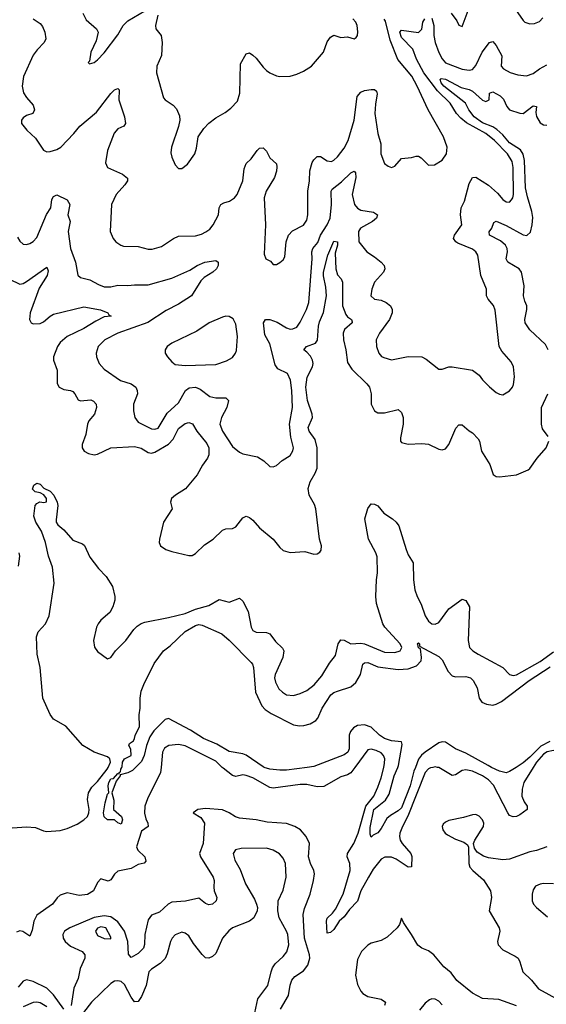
# Model space of a CAD drawing. Header units: inches. Extents: x 1694797 to 1849917, y 907313 to 1017959.
# Tile 779 of 834: x 1825389 to 1828507, y 988598 to 994424. Entities that reach past the tile are written whole.
import ezdxf

# ---------------------------------------------------------------- set-up
doc = ezdxf.new("R2010")
doc.units = ezdxf.units.IN
doc.header["$MEASUREMENT"] = 0
doc.layers.add('B8928', color=7, linetype='Continuous')
doc.layers.add('B8929', color=7, linetype='Continuous')

msp = doc.modelspace()

# ---------------------------------------------------------------- linework, layer by layer
at = {"layer": 'B8928', "color": 5}
for points, elevation in [([(1825290, 989637.3), (1825430, 989648.1), (1825483.1, 989643.1), (1825530, 989624.2), (1825550, 989621), (1825630, 989626.7), (1825670, 989637.6), (1825730, 989663.8), (1825770, 989688.6), (1825790, 989708.4), (1825798.8, 989730), (1825800.1, 989750), (1825791.2, 989810), (1825796.9, 989850), (1825816.9, 989883.1), (1825850, 989915.5), (1825908.2, 989990), (1825913, 990000)], 580), ([(1826226.2, 990000), (1826223.5, 989970), (1826145.6, 989814.4), (1826130.1, 989770), (1826128, 989728), (1826136, 989696), (1826148.9, 989670), (1826150.3, 989650), (1826110, 989621.6), (1826081.6, 989530), (1826088.4, 989510), (1826130.4, 989470.4), (1826135.8, 989444.3), (1826126.1, 989433.9), (1826090, 989424.5), (1826050, 989401.2), (1825970, 989386.5), (1825951.6, 989368.4), (1825930, 989333.8), (1825913.3, 989326.7), (1825870, 989339.9), (1825850, 989318.6), (1825825.7, 989270), (1825791.9, 989248.1), (1825742.3, 989242.3), (1825670, 989257.7), (1825630, 989243.4), (1825611.3, 989228.7), (1825583.2, 989190), (1825490, 989125.4), (1825472.6, 989090), (1825462.9, 989037.2), (1825450, 989000.7), (1825407.9, 989028), (1825390, 989032.5), (1825370, 989024.9)], 580), ([(1826076, 990000), (1826058, 989982), (1826030, 989968), (1825983.5, 989956.5), (1825984.9, 989950), (1825961.2, 989918.8), (1825935.8, 989850), (1825946.5, 989806.5), (1825944.9, 989750), (1825991.8, 989710), (1825998.2, 989690), (1825990, 989664.7), (1825970, 989671.3), (1825950, 989688.4), (1825908.7, 989688.7), (1825890, 989707), (1825886.2, 989730), (1825894.8, 989790), (1825910, 989841), (1825917.2, 989850), (1825912.9, 989890), (1825917.9, 989910), (1825930, 989931.3), (1825945.8, 989934.2), (1825970, 989963), (1825977.5, 989962.5), (1825979.3, 989970), (1825986.9, 989973.1), (1825988.5, 989988.5), (1825994.5, 990000)], 560), ([(1827373.5, 990000), (1827350, 989968.4), (1827330, 989955.3), (1827290, 989943.7), (1827190, 989886), (1827150, 989885.4), (1827090, 989898.2), (1827050, 989898.9), (1826890, 989876), (1826870, 989880.8), (1826770, 989937.5), (1826730, 989952), (1826710, 989955.2), (1826670, 989946.1), (1826650, 989951.1), (1826594.7, 989994.7), (1826589.1, 990000)], 580), ([(1827091.3, 990000), (1826970, 989983.2), (1826930, 989982.4), (1826870, 989989.2), (1826837.4, 990000)], 560), ([(1827835.9, 990000), (1827822.3, 989997.7), (1827810, 989991.6), (1827790, 989968.6), (1827688, 989712), (1827655.3, 989650), (1827640.4, 989610), (1827638, 989590), (1827642.7, 989570), (1827654.1, 989550), (1827704.6, 989490), (1827711.6, 989471.6), (1827708.7, 989411.3), (1827690, 989409.1), (1827617.4, 989457.4), (1827590, 989468.2), (1827552, 989468), (1827530, 989456.3), (1827482.6, 989397.4), (1827453.7, 989350), (1827409.6, 989270), (1827390, 989208.1), (1827341.7, 989158.3), (1827310, 989114.6), (1827280.9, 989090), (1827250, 989040.5), (1827230, 989022), (1827210, 989019), (1827205.5, 989090), (1827210, 989107), (1827242.1, 989137.9), (1827258.3, 989161.7), (1827304.6, 989250), (1827345.3, 989390), (1827344, 989430), (1827328.7, 989470), (1827329.2, 989490), (1827367.3, 989550), (1827392.8, 989610), (1827439.5, 989770), (1827486.4, 989830), (1827510, 989881.7), (1827530, 989938.7), (1827544.4, 990000)], 580), ([(1827732.2, 990000), (1827723.1, 989976.9), (1827701.2, 989890), (1827650, 989761.2), (1827630, 989741.8), (1827584.6, 989715.4), (1827562.7, 989697.3), (1827530, 989638.4), (1827510, 989612), (1827481.7, 989598.3), (1827470, 989587.6), (1827463.8, 989603.8), (1827464.6, 989644.6), (1827486.6, 989750), (1827554.2, 989805.8), (1827577.8, 989842.2), (1827606.2, 989950), (1827628.2, 990000)], 560), ([(1828430.2, 990000), (1828374.6, 989910), (1828363.5, 989870), (1828363.1, 989830), (1828376.1, 989796.1), (1828394.2, 989770), (1828393.6, 989750), (1828350, 989718.4), (1828330, 989709.4), (1828310, 989706.9), (1828290, 989715.7), (1828279.9, 989730), (1828194.1, 989894.1), (1828165.6, 989925.6), (1828130, 989949.3), (1828070, 989977.2), (1828030, 989985.2), (1828010, 989980.8), (1827970, 989954.8), (1827950, 989951.5), (1827870, 989998.8), (1827863.5, 990000)], 580), ([(1828328.4, 990000), (1828290, 989974.8), (1828270, 989967.7), (1828230, 989977.3), (1828183.3, 990000)], 560), ([(1826934, 988570), (1826981.6, 988650), (1826989.9, 988710.1), (1826999.9, 988740.1), (1827017.6, 988762.4), (1827070, 988796.8), (1827096.2, 988830), (1827106.7, 988870), (1827105.8, 988890), (1827076.3, 988990), (1827067.5, 989130), (1827075, 989165), (1827108.5, 989250), (1827129.8, 989330), (1827135.2, 989370), (1827131.4, 989390), (1827110.8, 989430.8), (1827099, 989470), (1827104.7, 989550), (1827086.2, 989590), (1827052, 989630), (1827017.4, 989650), (1826970, 989668.4), (1826855.4, 989675.4), (1826789.3, 989689.3), (1826690, 989699.3), (1826666.6, 989706.6), (1826630, 989731.3), (1826590, 989749), (1826490, 989756.4), (1826444.7, 989750), (1826416, 989730), (1826462.2, 989702.2), (1826482.8, 989670), (1826475.9, 989550), (1826453.6, 989490), (1826460.7, 989470), (1826534.2, 989350), (1826541.8, 989330), (1826538.4, 989290), (1826540.2, 989270), (1826556, 989230), (1826551.8, 989210), (1826530, 989191.3), (1826510, 989186.9), (1826490, 989194.3), (1826450, 989225.4), (1826371.7, 989208.3), (1826290, 989202.5), (1826268.8, 989191.2), (1826217.9, 989142.1), (1826170, 989125.7), (1826150, 989098), (1826131.1, 989010), (1826129.2, 988950.8), (1826121.8, 988930), (1826090, 988898.2), (1826050, 988874.8), (1826034.1, 988894.1), (1826029, 988970), (1826009.6, 989030), (1825970, 989086.2), (1825930, 989116.2), (1825890, 989122), (1825830, 989111.2), (1825686.9, 989050), (1825654.7, 989030), (1825644.1, 989010), (1825646, 988990), (1825658, 988970), (1825690, 988941.4), (1825758.9, 988910), (1825775.8, 988890), (1825774.7, 988870), (1825747.7, 988810), (1825736.3, 988750), (1825710, 988693.3), (1825693.3, 988590)], 620), ([(1828510, 989529), (1828450, 989508), (1828410, 989500.7), (1828290, 989455.8), (1828250, 989452.7), (1828165.1, 989465.1), (1828134.4, 989474.4), (1828098.7, 989498.7), (1828081.8, 989521.8), (1828076.8, 989550), (1828084.2, 989570), (1828136.1, 989650), (1828137, 989670), (1828130, 989689.6), (1828110, 989711.8), (1828090, 989720.3), (1828070, 989719), (1828017.1, 989702.9), (1827930, 989685.6), (1827910, 989676.4), (1827897, 989663), (1827891.4, 989650), (1827894, 989630), (1827908.3, 989610), (1827921.4, 989601.4), (1827970, 989575.9), (1828018, 989558), (1828040.5, 989540.5), (1828046.9, 989526.9), (1828049.1, 989430), (1828055.3, 989410), (1828072, 989390), (1828135, 989335), (1828176.5, 989270), (1828182.2, 989230), (1828168.8, 989150), (1828227.9, 989050), (1828231.5, 989030), (1828218.6, 988970), (1828222.2, 988950), (1828250, 988919.7), (1828323.6, 988883.6), (1828340.7, 988870), (1828351, 988850), (1828368.7, 988790), (1828420.2, 988740.2), (1828460.5, 988690), (1828582.3, 988622.3)], 620), ([(1826768.8, 988491.2), (1826798.7, 988630), (1826859.3, 988710), (1826877.3, 988790), (1826886.7, 988813.3), (1826902.8, 988837.2), (1826950, 988880.7), (1826971.6, 988908.4), (1826982.7, 988950), (1826977.1, 989010), (1826970, 989031.2), (1826924.7, 989110), (1826918.5, 989150), (1826920.5, 989210), (1826950, 989274), (1826967.1, 989350), (1826963.8, 989430), (1826950, 989461.6), (1826927.2, 989487.2), (1826890.6, 989510.6), (1826850, 989522.7), (1826701.1, 989518.9), (1826668.1, 989511.9), (1826654, 989490), (1826663.1, 989450), (1826695.2, 989395.2), (1826726, 989310), (1826780, 989220), (1826791.8, 989190), (1826796.5, 989170), (1826794.9, 989150), (1826776.5, 989110), (1826750.8, 989089.2), (1826650, 989050.8), (1826626.9, 989033.1), (1826590, 988989.5), (1826550, 988898), (1826530, 988880.5), (1826510, 988871.6), (1826490, 988871.8), (1826470, 988891.8), (1826418, 988958), (1826390, 989002), (1826370, 989019.6), (1826350, 989024.7), (1826310, 989009.6), (1826292, 988990), (1826281.5, 988970), (1826263.5, 988896.5), (1826250.8, 988869.2), (1826221.5, 988838.5), (1826170, 988806.4), (1826154.4, 988790), (1826139, 988710), (1826110, 988644.7), (1826090, 988614.5), (1826070, 988613.3), (1826050, 988640.5), (1826010, 988715.8), (1825990, 988732.7), (1825970, 988737.6), (1825950, 988734.8), (1825930, 988721.7), (1825814.7, 988610), (1825734.6, 988505.4)], 640), ([(1828550, 989309.8), (1828490, 989312.1), (1828470, 989308.4), (1828444, 989296), (1828430, 989276), (1828422.6, 989250), (1828422.6, 989210), (1828432, 989190), (1828448.5, 989170), (1828514.5, 989114.5)], 640), ([(1828330, 988587.8), (1828226.2, 988626.2), (1828130, 988631.3), (1828070, 988663.9), (1827977.7, 988737.7), (1827944.7, 988784.7), (1827899.7, 988819.7), (1827841.2, 988890), (1827810, 988913.5), (1827770.3, 988930.3), (1827747.2, 988947.2), (1827710, 989011.1), (1827661.2, 989081.2), (1827650, 989108), (1827637.3, 989070), (1827624.4, 989050), (1827565.9, 988994.1), (1827530, 988974.6), (1827470, 988958.9), (1827450, 988947), (1827413, 988910), (1827390, 988862.7), (1827377.6, 988770), (1827390, 988714), (1827410, 988674.9), (1827421.7, 988661.7), (1827450, 988644.7), (1827528.8, 988628.8), (1827554.6, 988610), (1827549.2, 988590)], 620), ([(1825650, 988568.4), (1825590, 988653.1), (1825550, 988692.8), (1825470, 988732.8), (1825430, 988743.2), (1825410, 988734), (1825380.8, 988699.2)], 620), ([(1827890, 988594.3), (1827870, 988617.2), (1827850, 988628.6), (1827830, 988629.7), (1827816.4, 988623.6), (1827790, 988604), (1827756.1, 988563.9)], 640), ([(1825550, 988583.2), (1825510, 988606.4), (1825490, 988610.6), (1825470, 988608.2), (1825410, 988582.1)], 640)]:
    msp.add_lwpolyline(points, dxfattribs=dict(at, elevation=elevation))
at = {"layer": 'B8928', "color": 5, "elevation": 640}
msp.add_lwpolyline([(1825870, 989056.2), (1825850, 989048.7), (1825838.4, 989030), (1825850, 989004.9), (1825890, 988986.4), (1825930, 988984.9), (1825930, 988996), (1825898.7, 989050)], close=True, dxfattribs=at)
at = {"layer": 'B8929', "color": 5}
for points, elevation in [([(1827943.4, 994463.4), (1827977, 994417), (1827990, 994391), (1828010, 994384.7), (1828056.8, 994510)], 660), ([(1828310, 994504), (1828370, 994419.1), (1828380.7, 994410), (1828410, 994400.3), (1828438, 994402), (1828466.9, 994413.1), (1828485.7, 994434.3)], 660), ([(1825762.6, 994462.6), (1825783.5, 994423.5), (1825844.9, 994370), (1825853.4, 994350), (1825841.6, 994298.4), (1825811.3, 994231.3), (1825802, 994178), (1825794, 994170), (1825802, 994162), (1825830, 994171.3), (1825850, 994186), (1825890, 994227.7), (1825970, 994334.9), (1826002.7, 994390), (1826030, 994418.3), (1826130, 994476.3)], 680), ([(1826207.8, 994450), (1826194, 994390), (1826194.9, 994370), (1826226.5, 994330), (1826233.2, 994290), (1826228.2, 994211.8), (1826201.8, 994150), (1826199.6, 994110), (1826241.5, 993961.5), (1826250.6, 993950), (1826297.8, 993917.8), (1826317.1, 993897.1), (1826335.9, 993855.9), (1826337, 993830), (1826328.8, 993791.2), (1826287.3, 993670), (1826284.5, 993635.5), (1826290.5, 993610), (1826310, 993566), (1826330, 993544), (1826350, 993544), (1826383.7, 993570), (1826427, 993630), (1826436.9, 993663.1), (1826445.4, 993730), (1826479.6, 993780.4), (1826510, 993812.2), (1826550, 993843.7), (1826605.5, 993874.5), (1826640.1, 993899.9), (1826678.8, 993941.2), (1826693.1, 993990), (1826696.5, 994163.5), (1826730, 994222.8), (1826750, 994227.7), (1826770, 994214.4), (1826790, 994196.5), (1826830, 994142.6), (1826850, 994122.6), (1826870, 994110.3), (1826910, 994092.4), (1826930, 994088.4), (1826990, 994090.4), (1827030, 994101.6), (1827070, 994119.3), (1827118, 994150), (1827188.6, 994231.4), (1827210, 994293.4), (1827230, 994321.6), (1827250, 994332.7), (1827290, 994319.1), (1827330, 994322.8), (1827370, 994311.3), (1827382, 994318), (1827389.1, 994330.9), (1827392, 994352), (1827387, 994390), (1827379.6, 994410), (1827362.4, 994430)], 680), ([(1825377, 993137), (1825390, 993113.4), (1825410, 993096.5), (1825430, 993093.6), (1825450, 993099.7), (1825470, 993111.3), (1825490, 993134.3), (1825549.1, 993270.9), (1825573.4, 993310), (1825579.5, 993360.5), (1825590, 993378.5), (1825610, 993387.9), (1825670, 993358.5), (1825685.9, 993330), (1825673.8, 993270), (1825688.4, 993230), (1825676.3, 993170), (1825689.6, 993069.6), (1825719.7, 992990), (1825733.3, 992913.3), (1825750, 992899.5), (1825805, 992885), (1825856.5, 992856.5), (1825890, 992843.5), (1825930, 992843.5), (1825970, 992854), (1826030, 992851), (1826070, 992855.6), (1826150, 992855.6), (1826290, 992895.5), (1826397.1, 992942.9), (1826439.6, 992970), (1826486, 992990), (1826550, 992999.3), (1826564, 992990), (1826563.7, 992970), (1826554.9, 992950), (1826533.7, 992930), (1826481.7, 992898.3), (1826461.2, 992878.8), (1826407.6, 992790), (1826330, 992739.9), (1826256.8, 992703.2), (1826148.5, 992631.5), (1825970.3, 992570), (1825893.7, 992530), (1825854.4, 992490), (1825842.4, 992450), (1825844.4, 992430), (1825859.5, 992390), (1825890, 992355.8), (1825986, 992290), (1826050, 992270.2), (1826076.5, 992250), (1826084.6, 992230), (1826086, 992210), (1826064, 992150), (1826063.2, 992110), (1826070.2, 992070.2), (1826090, 992042), (1826170, 992003.2), (1826190, 992000.2), (1826210, 992008), (1826263.3, 992096.7), (1826330, 992157.5), (1826371.6, 992230), (1826393.6, 992246.4), (1826430, 992249.5), (1826457.6, 992237.6), (1826514.8, 992194.8), (1826550, 992186.6), (1826610, 992186.3), (1826626.3, 992170), (1826615.9, 992130), (1826583.3, 992070), (1826575.3, 992030), (1826590.2, 991990), (1826650, 991898.4), (1826690, 991865.5), (1826710, 991854.9), (1826796.5, 991836.5), (1826834.4, 991814.4), (1826870, 991781), (1826890, 991778.8), (1826910, 991786.8), (1826943.8, 991816.2), (1826990, 991845.5), (1827006.6, 991873.4), (1827009.6, 991890.3), (1826993.8, 991953.8), (1826986.2, 992030), (1827003.7, 992130), (1827001.5, 992230), (1826991.9, 992291.9), (1826974.2, 992330), (1826918.7, 992358.7), (1826902.3, 992382.3), (1826870, 992506.3), (1826840.3, 992560.3), (1826833.1, 992630), (1826844.5, 992650), (1826870, 992649.3), (1826913.3, 992633.3), (1826970, 992601.2), (1826990, 992593.8), (1827006.1, 992593.9), (1827030, 992604.6), (1827050, 992634), (1827087.7, 992710), (1827101.2, 992750), (1827120.6, 993010), (1827118.3, 993050), (1827125.5, 993070), (1827154, 993106), (1827170.4, 993150), (1827210.4, 993210), (1827227.3, 993250), (1827236.4, 993330), (1827233, 993410), (1827239.5, 993420.5), (1827295.5, 993464.5), (1827350, 993518.9), (1827370, 993528.7), (1827378.1, 993518.1), (1827379.8, 993490), (1827358.3, 993390), (1827371.1, 993331.1), (1827388.8, 993308.8), (1827410, 993298), (1827484.7, 993284.7), (1827507.2, 993270), (1827500.9, 993250), (1827479, 993230), (1827407.2, 993190), (1827394.9, 993170), (1827398, 993110), (1827443.8, 993050), (1827490, 993021.1), (1827530, 992988.7), (1827547.2, 992970), (1827551.7, 992950), (1827543.6, 992930), (1827490.3, 992870), (1827473.4, 992830), (1827468.7, 992790), (1827490, 992770.4), (1827530, 992763.9), (1827559.5, 992750), (1827585.7, 992730), (1827595.3, 992710), (1827594.6, 992690), (1827579.6, 992650), (1827520.2, 992570), (1827499, 992530), (1827501.1, 992490), (1827514.9, 992450), (1827531.6, 992431.6), (1827544.5, 992424.5), (1827590, 992411.8), (1827690, 992431.8), (1827770, 992428.8), (1827796.3, 992416.3), (1827870, 992356.3), (1827890, 992355.5), (1827929.7, 992370.3), (1827950, 992370.3), (1828070, 992350.3), (1828110, 992320.3), (1828130, 992292.4), (1828170, 992252.4), (1828210, 992218), (1828230, 992207.7), (1828250, 992204.9), (1828290, 992227.7), (1828307.3, 992250), (1828313.8, 992266.2), (1828318.2, 992310), (1828312.4, 992370), (1828299.2, 992399.2), (1828242.9, 992462.9), (1828227.9, 992490), (1828204.6, 992704.6), (1828193.8, 992733.8), (1828162.4, 992770), (1828153, 992790), (1828153, 992830), (1828119.8, 992910), (1828102.2, 993030), (1828089.7, 993050), (1828070, 993066), (1827982.7, 993102.7), (1827971.3, 993110), (1827958.3, 993130), (1827963.1, 993150), (1828007.1, 993210), (1827999.8, 993270), (1828003.7, 993310), (1828022.6, 993350), (1828050, 993454), (1828070, 993491.3), (1828090, 993492.7), (1828164.7, 993444.7), (1828217.6, 993397.6), (1828250, 993360.3), (1828270, 993346.3), (1828290, 993345.3), (1828302, 993358), (1828309.8, 993370.2), (1828312.8, 993390), (1828311.7, 993550), (1828305.2, 993585.2), (1828276.6, 993630), (1828200.7, 993710), (1828149.2, 993750), (1828034.7, 993814.7), (1828001, 993841), (1827975.4, 993870), (1827938.2, 993930), (1827862.2, 994002.2), (1827782.9, 994110), (1827739.4, 994190), (1827716.9, 994250), (1827650, 994319.5), (1827640.5, 994350), (1827650, 994362.2), (1827750.9, 994349.1), (1827770, 994367.4), (1827775.3, 994410), (1827788.2, 994430)], 640), ([(1825469, 994429), (1825510, 994402.4), (1825524.8, 994384.8), (1825538.9, 994350), (1825543.7, 994310), (1825534.6, 994290), (1825493.3, 994246.7), (1825470, 994213.7), (1825412.2, 994087.8), (1825404.6, 994030), (1825411.7, 993991.7), (1825430, 993963.1), (1825470, 993918), (1825477, 993890), (1825466.8, 993870), (1825430, 993856.9), (1825410, 993843.7), (1825400.4, 993830), (1825399.5, 993810), (1825431.8, 993770), (1825484, 993724), (1825530, 993652.2), (1825550, 993642.3), (1825570, 993643.6), (1825610, 993656.9), (1825632.8, 993670), (1825710, 993750.2), (1825745.8, 993794.2), (1825843.7, 993876.3), (1825930, 993988.2), (1825950, 994008.2), (1825970, 994017.1), (1825978, 994010), (1825977.2, 993950), (1826009.3, 993850), (1826016.5, 993810), (1826005.9, 993794.1), (1825970, 993778.4), (1825948.3, 993751.7), (1825910.3, 993650.3), (1825897.4, 993577.4), (1825909.4, 993549.4), (1825998, 993510), (1826027.1, 993487.1), (1826027.4, 993470), (1826012.9, 993447.1), (1825960.3, 993390), (1825932.7, 993330), (1825924.9, 993170), (1825942.6, 993130), (1825959.5, 993110), (1825989.2, 993089.2), (1826005, 993084.9), (1826090, 993082.4), (1826150, 993066), (1826174.6, 993065.4), (1826230, 993082.6), (1826299.6, 993130), (1826330, 993142.2), (1826430, 993144.9), (1826465.7, 993154.3), (1826492, 993168), (1826514.7, 993185.3), (1826534.4, 993210), (1826565.6, 993270), (1826570.8, 993310), (1826580.5, 993330), (1826598.7, 993341.3), (1826631.8, 993350), (1826660.5, 993370), (1826676.8, 993390), (1826710.7, 993470), (1826718.6, 993541.4), (1826730, 993573.4), (1826759.2, 993600.8), (1826795.1, 993650), (1826810, 993663), (1826830, 993666.8), (1826850, 993646), (1826870, 993606), (1826910, 993571.3), (1826912.7, 993552.7), (1826910, 993528), (1826897.6, 993490), (1826849.6, 993410.4), (1826836.6, 993370), (1826844, 993210), (1826836.3, 993036.3), (1826847.3, 993010), (1826874.4, 992994.4), (1826890, 992976), (1826910, 992976), (1826930, 992986.8), (1826950, 993002.8), (1826958.3, 993021.7), (1826968, 993110), (1826981.1, 993150), (1827005.4, 993174.6), (1827070, 993209.1), (1827090, 993237.3), (1827095.3, 993270), (1827096.2, 993410), (1827105.3, 993470), (1827106.3, 993530), (1827121.2, 993578.8), (1827130, 993594.6), (1827150, 993614), (1827170, 993614.9), (1827210, 993589), (1827234.5, 993585.5), (1827250, 993593.1), (1827270, 993611.8), (1827310, 993663.7), (1827333.8, 993710), (1827369.1, 993830), (1827387.6, 993970), (1827410, 993996), (1827430, 994004.2), (1827470.5, 994010.5), (1827490.4, 994010.4), (1827501.4, 994001.4), (1827505.8, 993985.8), (1827495.3, 993924.7), (1827492.2, 993870), (1827510, 993750.8), (1827527, 993690), (1827526.9, 993630), (1827550, 993574), (1827570, 993557.1), (1827590, 993550.4), (1827610, 993557.1), (1827650, 993602.4), (1827710, 993608.7), (1827736.1, 993616.1), (1827750, 993616.4), (1827767.1, 993607.1), (1827810, 993564), (1827844.9, 993564.9), (1827890, 993593), (1827916.9, 993630), (1827920.5, 993670), (1827898, 993730), (1827806.8, 993890), (1827743, 994030), (1827710.4, 994090), (1827628.5, 994188.5), (1827583.4, 994303.4), (1827555.9, 994415.9), (1827547.9, 994427.9)], 660), ([(1827830, 994433.2), (1827841.4, 994390), (1827841, 994330), (1827848.2, 994290), (1827870, 994230.2), (1827890, 994192.3), (1827910, 994169.3), (1828010, 994132), (1828050, 994125.6), (1828070.8, 994129.2), (1828090, 994153.8), (1828127.4, 994232.6), (1828170, 994288.9), (1828190, 994295.8), (1828210, 994271.7), (1828244.6, 994210), (1828239.5, 994150), (1828252.8, 994132.8), (1828292.4, 994112.4), (1828337.8, 994097.8), (1828390, 994091.7), (1828430, 994105.8), (1828466.4, 994133.6), (1828510, 994156.8)], 640), ([(1828518.8, 992470), (1828502.5, 992502.5), (1828410, 992588.4), (1828382.2, 992630), (1828379.8, 992650), (1828392.5, 992710), (1828392.5, 992730), (1828379.4, 992759.4), (1828372.3, 992790), (1828375.5, 992850), (1828361, 992930), (1828346.6, 992950), (1828278.8, 992990), (1828269.9, 993010), (1828277.6, 993050), (1828276.4, 993070), (1828266.5, 993090), (1828235.3, 993115.3), (1828170.9, 993150), (1828168.8, 993168.8), (1828184.7, 993190), (1828196.6, 993223.4), (1828210, 993232.8), (1828270, 993206.8), (1828370, 993150.1), (1828392.4, 993147.6), (1828412.7, 993167.3), (1828423.4, 993210), (1828426.5, 993253.5), (1828422.2, 993290), (1828395.1, 993375.1), (1828384, 993430), (1828377.9, 993590), (1828370, 993628.6), (1828354.1, 993654.1), (1828290, 993695.9), (1828250, 993743.4), (1828215.2, 993775.2), (1828190.6, 993790.6), (1828130, 993814.2), (1828079.6, 993850), (1828047.5, 993890), (1828028.3, 993930), (1827900.3, 994030), (1827884.4, 994050), (1827878.5, 994070), (1827884.7, 994075.3), (1827910, 994071.5), (1828003.3, 994023.2), (1828050, 994011.9), (1828070, 994001.9), (1828130, 993947.3), (1828150, 993940.2), (1828169.7, 993950), (1828171, 993989), (1828190, 993998), (1828233, 993973), (1828254.5, 993954.5), (1828272.8, 993910), (1828290, 993890.2), (1828350, 993871.3), (1828370, 993868.1), (1828430, 993913.8), (1828450, 993910.6), (1828445.9, 993874.1), (1828449.4, 993850.6), (1828470, 993813.4), (1828490, 993802.3), (1828510, 993800.2)], 620), ([(1825330, 992889.4), (1825390, 992859.6), (1825410, 992862.8), (1825430, 992875), (1825550, 992960.7), (1825557.4, 992937.4), (1825551.6, 992910), (1825504.9, 992835.1), (1825452, 992690), (1825448, 992650), (1825458, 992630), (1825470, 992623.6), (1825510, 992626.8), (1825530, 992636.3), (1825569.9, 992670.1), (1825590, 992681.5), (1825770, 992725), (1825868, 992708), (1825910.6, 992690), (1825918, 992678), (1825931, 992670), (1825890, 992665.4), (1825839.8, 992640.2), (1825770, 992596.5), (1825669.6, 992550.4), (1825630, 992513.5), (1825613.7, 992490), (1825590.2, 992430), (1825588.7, 992408.7), (1825611.1, 992350), (1825611.2, 992271.2), (1825623.7, 992250), (1825650, 992236.5), (1825690, 992230.2), (1825703.2, 992223.2), (1825716, 992210), (1825735.1, 992175.1), (1825750, 992169.4), (1825810, 992174.3), (1825827, 992167), (1825842.8, 992150), (1825844.2, 992130), (1825832.2, 992090), (1825798.9, 992050), (1825790.3, 992030), (1825780.2, 991970), (1825760.3, 991910), (1825759.5, 991890), (1825771.2, 991871.2), (1825796.4, 991856.4), (1825830, 991850.2), (1825850, 991853.4), (1825930, 991890.1), (1826070, 991899.3), (1826108.6, 991888.6), (1826150, 991863.5), (1826170, 991859), (1826190, 991864.1), (1826270, 991911.8), (1826297.7, 991942.3), (1826330, 992004.7), (1826370, 992034.7), (1826390, 992040.3), (1826413.3, 992033.3), (1826438.6, 991990), (1826496.9, 991916.9), (1826509.5, 991890), (1826509.5, 991850), (1826501.5, 991830), (1826471.8, 991788.2), (1826440.9, 991730), (1826371.8, 991648.2), (1826311.3, 991610), (1826287.9, 991590), (1826283.2, 991570), (1826292, 991530), (1826240.7, 991450), (1826216.9, 991350), (1826214.9, 991330), (1826222.4, 991310), (1826255.5, 991290), (1826290, 991277.2), (1826390, 991252.6), (1826410, 991252.8), (1826430, 991264.9), (1826482.9, 991317.1), (1826535.8, 991350), (1826590, 991404), (1826610, 991411.5), (1826650, 991413.2), (1826670, 991423.2), (1826710, 991475.6), (1826730, 991485.8), (1826750, 991479.1), (1826770, 991462.4), (1826810, 991417.6), (1826889.6, 991349.6), (1826930, 991300.7), (1826950, 991283.8), (1826990, 991271.8), (1827076.7, 991276.7), (1827130, 991261.7), (1827150, 991264.2), (1827166.6, 991273.4), (1827174.3, 991285.7), (1827175.4, 991310), (1827163.5, 991350), (1827143.5, 991530), (1827135.5, 991555.6), (1827103.9, 991610), (1827097.2, 991650), (1827108.7, 991690), (1827139, 991741), (1827150.4, 991769.6), (1827150.4, 991890), (1827139.2, 991939.2), (1827102.6, 991990), (1827098.1, 992010), (1827122.5, 992070), (1827121.4, 992090), (1827092.6, 992170), (1827083.8, 992250), (1827091.6, 992308.4), (1827122.3, 992370), (1827126.6, 992390), (1827123.4, 992410), (1827112.1, 992432.1), (1827090, 992456.8), (1827071.3, 992470), (1827087, 992490), (1827141.5, 992510), (1827152.9, 992527.1), (1827157.8, 992610), (1827164.2, 992635.8), (1827188.8, 992691.2), (1827205, 992790), (1827202.1, 992842.1), (1827187.5, 992907.5), (1827188.8, 992930), (1827213.3, 993030), (1827250, 993113), (1827270.6, 993110.6), (1827270, 993089.6), (1827258.1, 993041.9), (1827261, 992950), (1827270, 992914.6), (1827293.6, 992890), (1827300.9, 992870), (1827301.5, 992730), (1827319.9, 992679.9), (1827330, 992665.3), (1827354.3, 992650), (1827357.1, 992637.1), (1827357.8, 992630), (1827312.6, 992590), (1827304.6, 992570), (1827306.3, 992530), (1827320.5, 992470), (1827330, 992395.8), (1827355.3, 992355.3), (1827445.2, 992270), (1827460.9, 992250), (1827470.8, 992210), (1827471.1, 992150), (1827490, 992108.7), (1827510, 992097.4), (1827550, 992097.7), (1827630, 992117.1), (1827650, 992100.7), (1827660.3, 992070), (1827658.9, 992030), (1827643.1, 991950), (1827644.9, 991930), (1827650, 991922.8), (1827690, 991912.7), (1827770, 991917.1), (1827810, 991913), (1827870, 991883), (1827890, 991878), (1827910, 991884.9), (1827929.7, 991910.3), (1827972.5, 992007.5), (1827990, 992027.7), (1828010, 992026), (1828050, 991990.4), (1828070, 991979.3), (1828103.4, 991943.4), (1828111.4, 991930), (1828123.9, 991870), (1828172.2, 991792.2), (1828192.8, 991732.8), (1828210, 991720.7), (1828230, 991718.4), (1828330, 991731.6), (1828400.1, 991759.9), (1828410, 991768.2), (1828452.2, 991830), (1828506.5, 991890), (1828522.3, 991930)], 620), ([(1828518.7, 991958.7), (1828483.7, 992003.7), (1828477.7, 992030), (1828478.6, 992130), (1828515.3, 992210)], 620), ([(1825913, 990000), (1825927.6, 990030), (1825923, 990050), (1825910, 990062.1), (1825830, 990090.4), (1825763.2, 990130), (1825662.8, 990242.8), (1825590, 990284.3), (1825570, 990311.9), (1825526.9, 990410), (1825509.9, 990590.1), (1825492.8, 990670), (1825488.1, 990771.9), (1825498.8, 990801.2), (1825542.6, 990850), (1825564.1, 990895.9), (1825592.9, 991090), (1825584.3, 991184.3), (1825560.8, 991250), (1825543.2, 991330), (1825518.2, 991398.2), (1825484.3, 991450), (1825473.8, 991486.2), (1825482, 991550), (1825490, 991562), (1825509.1, 991570.9), (1825533.2, 991566.8), (1825548.4, 991571.6), (1825549, 991590), (1825533.3, 991613.3), (1825510, 991624.5), (1825482, 991630), (1825466, 991646), (1825472.3, 991670), (1825490, 991681.3), (1825510, 991676.5), (1825532.8, 991652.8), (1825570, 991634.2), (1825592.1, 991610), (1825611.8, 991570), (1825615, 991550), (1825604.6, 991464.6), (1825604.9, 991450), (1825614.9, 991434.9), (1825650, 991405.3), (1825703.8, 991343.8), (1825762, 991322), (1825773.4, 991313.4), (1825804.5, 991244.5), (1825856.8, 991176.8), (1825902.2, 991130), (1825938.5, 991070), (1825952, 991010), (1825951.8, 990990), (1825940.9, 990950), (1825922.9, 990917), (1825870.2, 990870), (1825853.9, 990850), (1825845.1, 990830), (1825826.5, 990750), (1825832.1, 990712.1), (1825850, 990685.5), (1825910, 990642.8), (1825930, 990650.8), (1825956.9, 990690), (1826018.7, 990750), (1826064.7, 990815.3), (1826084.3, 990835.7), (1826108.3, 990851.8), (1826130, 990859.8), (1826270, 990886.6), (1826370, 990911.2), (1826430, 990935.5), (1826510, 990957.7), (1826570, 990993.5), (1826630, 990977.7), (1826690, 991001.5), (1826710, 990983.1), (1826742, 990922), (1826759.3, 990830), (1826770, 990809.1), (1826790, 990799.7), (1826850, 990797.6), (1826870, 990790.2), (1826904.7, 990744.7), (1826945.9, 990705.9), (1826952.4, 990690), (1826948.1, 990650), (1826902.4, 990550), (1826897.7, 990530), (1826903.7, 990503.7), (1826924.6, 990464.6), (1826944.4, 990444.4), (1826970, 990428.4), (1827010, 990425.5), (1827050, 990437), (1827090, 990455.3), (1827131.9, 990488.1), (1827178.6, 990541.4), (1827224, 990616), (1827258.8, 990661.2), (1827275.9, 990730), (1827290, 990754.6), (1827310, 990752.4), (1827350, 990731.5), (1827410, 990735.7), (1827430, 990731.6), (1827550, 990681.7), (1827610, 990679), (1827642.2, 990690), (1827651.5, 990710), (1827642.2, 990730), (1827551.8, 990830), (1827539, 990850), (1827501.4, 990970), (1827497.8, 991010), (1827501.3, 991110), (1827507.9, 991150), (1827505.2, 991245.2), (1827497.3, 991270), (1827453.8, 991350), (1827433.5, 991470), (1827450, 991532.4), (1827470, 991559.1), (1827490, 991557.5), (1827510, 991547.1), (1827544.3, 991504.3), (1827595.8, 991470), (1827618.7, 991450), (1827633.1, 991430), (1827676.8, 991290), (1827690, 991258.4), (1827718.9, 991210), (1827720.2, 991110), (1827728.6, 991050), (1827742.7, 991010), (1827766.3, 990966.3), (1827790, 990896.4), (1827810, 990864.7), (1827830, 990848.3), (1827850, 990847.3), (1827870, 990856.9), (1827930, 990938.7), (1828010, 990995.5), (1828030, 990988.2), (1828052.6, 990950), (1828043.7, 990750), (1828052.9, 990710), (1828071.3, 990690), (1828103.6, 990670), (1828250, 990590.1), (1828290, 990548.6), (1828310, 990543.3), (1828330, 990546.8), (1828470, 990626.8), (1828550, 990684.2)], 580), ([(1825382.7, 991190), (1825391, 991250), (1825386.3, 991270)], 620), ([(1825994.5, 990000), (1825996.4, 990003.6), (1825998.5, 990030), (1826009, 990051), (1826049.8, 990070.2), (1826047.7, 990107.7), (1826036.2, 990130), (1826039, 990141), (1826062.4, 990157.6), (1826069.6, 990170), (1826072.5, 990187.5), (1826098.9, 990241.1), (1826096.2, 990310), (1826102, 990350), (1826102.9, 990410), (1826109.6, 990450), (1826123.7, 990490), (1826185.8, 990614.2), (1826240.9, 990690), (1826280.4, 990719.6), (1826370, 990803.1), (1826430, 990839.6), (1826450, 990844.9), (1826470, 990841.5), (1826586, 990790), (1826630, 990753.4), (1826759.5, 990619.5), (1826767.9, 990610), (1826774.3, 990590), (1826785.2, 990445.2), (1826823.7, 990363.7), (1826843.2, 990343.2), (1826878.2, 990318.2), (1827010, 990251.6), (1827045.8, 990245.8), (1827072.6, 990247.4), (1827110, 990257.8), (1827142.5, 990277.5), (1827154, 990290), (1827179.7, 990350), (1827231.3, 990428.7), (1827250, 990443.2), (1827270, 990451.4), (1827350, 990476.8), (1827378.9, 990501.1), (1827407, 990550), (1827420.9, 990610), (1827430, 990618.6), (1827450, 990619.8), (1827510, 990595.4), (1827630, 990578.6), (1827690, 990582.2), (1827739.5, 990600.5), (1827765.7, 990630), (1827768.1, 990650), (1827762, 990702), (1827750, 990707.6), (1827746.5, 990726.5), (1827742, 990730), (1827750, 990735.8), (1827756.4, 990730), (1827756.9, 990716.9), (1827870, 990655.3), (1827890, 990636.5), (1827926.7, 990566.7), (1827950, 990540.7), (1827970, 990535.5), (1828030, 990538), (1828059.1, 990530), (1828073.7, 990513.7), (1828098.4, 990470), (1828109.3, 990410), (1828126.4, 990386.4), (1828153, 990373), (1828190, 990368.7), (1828210, 990373.2), (1828242.8, 990390), (1828405.2, 990514.8), (1828530, 990595.4)], 560), ([(1826837.4, 990000), (1826830, 990002.4), (1826730, 990071.7), (1826710, 990080.3), (1826630, 990094.4), (1826556.2, 990136.2), (1826476.9, 990170), (1826400.9, 990220.9), (1826270, 990289.6), (1826250, 990282.4), (1826184, 990216), (1826159.9, 990180.1), (1826139.6, 990130), (1826126.8, 990070), (1826110, 990034), (1826076, 990000)], 560), ([(1827628.2, 990000), (1827632.6, 990010), (1827654.5, 990134.5), (1827650.7, 990150.7), (1827590, 990156.6), (1827550, 990169.7), (1827519.3, 990190), (1827470, 990236.8), (1827430, 990251.4), (1827390, 990247.1), (1827366.6, 990233.4), (1827347.9, 990212.1), (1827339.6, 990190), (1827340.1, 990110), (1827331.5, 990090), (1827310, 990073.7), (1827130, 990005.4), (1827091.3, 990000)], 560), ([(1826589.1, 990000), (1826550, 990037.1), (1826370, 990126.8), (1826330, 990135.4), (1826273.4, 990130), (1826246.9, 990113.1), (1826234.3, 990090), (1826226.2, 990000)], 580), ([(1828183.3, 990000), (1828162.7, 990010), (1828030, 990083.9), (1827970, 990109.8), (1827910, 990149), (1827890, 990151.2), (1827870, 990145.5), (1827789.6, 990090.4), (1827768.1, 990071.9), (1827751.3, 990048.7), (1827732.2, 990000)], 560), ([(1828527.4, 990152.6), (1828475.6, 990124.4), (1828410, 990059.5), (1828370, 990027.3), (1828328.4, 990000)], 560), ([(1827544.4, 990000), (1827550, 990024), (1827551.1, 990050), (1827544.2, 990070), (1827530, 990085.1), (1827499.4, 990099.4), (1827470, 990107), (1827450, 990103.1), (1827373.5, 990000)], 580), ([(1828630.3, 990000), (1828624.5, 990024.5), (1828602.5, 990070), (1828590, 990083.8), (1828570, 990095.6), (1828550, 990099.8), (1828512.5, 990092.5), (1828490, 990077.1), (1828448.7, 990030), (1828430.2, 990000)], 580), ([(1827863.5, 990000), (1827850, 990002.4), (1827835.9, 990000)], 580)]:
    msp.add_lwpolyline(points, dxfattribs=dict(at, elevation=elevation))
at = {"layer": 'B8929', "color": 5, "elevation": 660}
msp.add_lwpolyline([(1826610, 992669.6), (1826590, 992664.7), (1826510.7, 992630), (1826438.9, 992581.1), (1826290.8, 992510), (1826263, 992490), (1826250.6, 992470), (1826250.5, 992450), (1826263.8, 992430), (1826290, 992399.1), (1826310, 992384.4), (1826370, 992378), (1826550, 992384.4), (1826614.5, 992405.5), (1826650, 992425.5), (1826667.3, 992450), (1826673.2, 992466.8), (1826679.2, 992550), (1826670, 992622), (1826653.6, 992653.6), (1826630, 992667.3)], close=True, dxfattribs=at)

doc.saveas('drawing.dxf')
